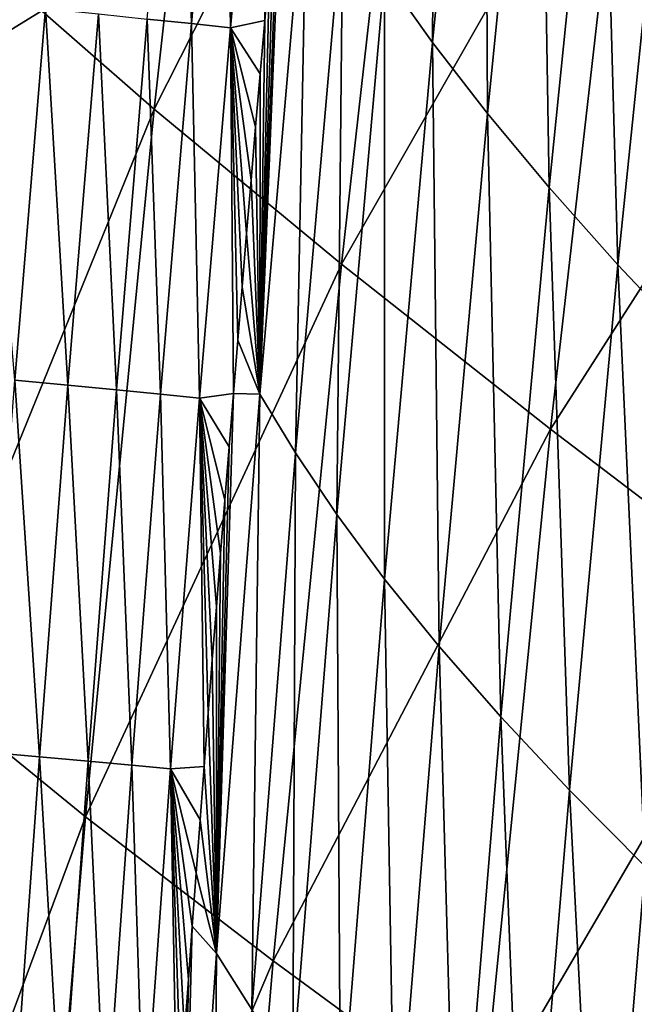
# Model space of a CAD drawing. Header units: millimetres. Extents: x -300 to 300, y -500 to 500.
# Tile 569 of 656: x -282 to -269, y 176 to 198. Entities that reach past the tile are written whole.
import ezdxf

# ---------------------------------------------------------------- set-up
doc = ezdxf.new("R2010")
doc.units = ezdxf.units.MM
doc.header["$LTSCALE"] = 81.481481
for name, color, linetype in [('20', 7, 'CONTINUOUS'), ('22', 7, 'CONTINUOUS'), ('25', 7, 'CONTINUOUS')]:
    doc.layers.add(name, color=color, linetype=linetype)

msp = doc.modelspace()

# ---------------------------------------------------------------- linework, layer by layer
at = {"layer": '20', "color": 7, "linetype": 'CONTINUOUS'}
for points in [[(-279.029, 195.805, 31.154), (-277.388, 210.597, 31.258), (-282.589, 198.919, 27.298), (-279.029, 195.805, 31.154)], [(-279.029, 195.805, 31.154), (-273.346, 207.035, 34.921), (-277.388, 210.597, 31.258), (-279.029, 195.805, 31.154)], [(-274.985, 192.463, 34.809), (-273.346, 207.035, 34.921), (-279.029, 195.805, 31.154), (-274.985, 192.463, 34.809)], [(-274.985, 192.463, 34.809), (-268.842, 203.232, 38.386), (-273.346, 207.035, 34.921), (-274.985, 192.463, 34.809)], [(-270.475, 188.9, 38.266), (-268.842, 203.232, 38.386), (-274.985, 192.463, 34.809), (-270.475, 188.9, 38.266)], [(-270.475, 188.9, 38.266), (-263.896, 199.194, 41.657), (-268.842, 203.232, 38.386), (-270.475, 188.9, 38.266)], [(-265.517, 185.12, 41.532), (-263.896, 199.194, 41.657), (-270.475, 188.9, 38.266), (-265.517, 185.12, 41.532)], [(-284.064, 183.434, 27.21), (-279.029, 195.805, 31.154), (-282.589, 198.919, 27.298), (-284.064, 183.434, 27.21)], [(-280.509, 180.533, 31.057), (-279.029, 195.805, 31.154), (-284.064, 183.434, 27.21), (-280.509, 180.533, 31.057)], [(-280.509, 180.533, 31.057), (-274.985, 192.463, 34.809), (-279.029, 195.805, 31.154), (-280.509, 180.533, 31.057)], [(-276.464, 177.424, 34.703), (-274.985, 192.463, 34.809), (-280.509, 180.533, 31.057), (-276.464, 177.424, 34.703)], [(-276.464, 177.424, 34.703), (-270.475, 188.9, 38.266), (-274.985, 192.463, 34.809), (-276.464, 177.424, 34.703)], [(-271.948, 174.112, 38.154), (-270.475, 188.9, 38.266), (-276.464, 177.424, 34.703), (-271.948, 174.112, 38.154)], [(-271.948, 174.112, 38.154), (-265.517, 185.12, 41.532), (-270.475, 188.9, 38.266), (-271.948, 174.112, 38.154)], [(-266.98, 170.604, 41.415), (-265.517, 185.12, 41.532), (-271.948, 174.112, 38.154), (-266.98, 170.604, 41.415)], [(-285.38, 167.45, 27.129), (-280.509, 180.533, 31.057), (-284.064, 183.434, 27.21), (-285.38, 167.45, 27.129)], [(-281.829, 164.774, 30.967), (-280.509, 180.533, 31.057), (-285.38, 167.45, 27.129), (-281.829, 164.774, 30.967)], [(-281.829, 164.774, 30.967), (-276.464, 177.424, 34.703), (-280.509, 180.533, 31.057), (-281.829, 164.774, 30.967)], [(-277.785, 161.91, 34.606), (-276.464, 177.424, 34.703), (-281.829, 164.774, 30.967), (-277.785, 161.91, 34.606)], [(-277.785, 161.91, 34.606), (-271.948, 174.112, 38.154), (-276.464, 177.424, 34.703), (-277.785, 161.91, 34.606)]]:
    msp.add_3dface(points, dxfattribs=at)
at = {"layer": '22', "color": 7, "linetype": 'CONTINUOUS'}
for points in [[(-274.057, 198.703, 13.992), (-272.94, 210.058, 13.973), (-273.02, 197.24, 15.545), (-274.057, 198.703, 13.992)], [(-273.02, 197.24, 15.545), (-272.94, 210.058, 13.973), (-271.898, 208.529, 15.541), (-273.02, 197.24, 15.545)], [(-273.02, 197.24, 15.545), (-271.898, 208.529, 15.541), (-271.839, 195.71, 17.103), (-273.02, 197.24, 15.545)], [(-271.839, 195.71, 17.103), (-271.898, 208.529, 15.541), (-270.712, 206.928, 17.112), (-271.839, 195.71, 17.103)], [(-271.839, 195.71, 17.103), (-270.712, 206.928, 17.112), (-270.507, 194.112, 18.665), (-271.839, 195.71, 17.103)], [(-270.507, 194.112, 18.665), (-270.712, 206.928, 17.112), (-269.376, 205.256, 18.686), (-270.507, 194.112, 18.665)], [(-270.507, 194.112, 18.665), (-269.376, 205.256, 18.686), (-269.022, 192.447, 20.227), (-270.507, 194.112, 18.665)], [(-269.022, 192.447, 20.227), (-269.376, 205.256, 18.686), (-267.887, 203.511, 20.259), (-269.022, 192.447, 20.227)], [(-269.022, 192.447, 20.227), (-267.887, 203.511, 20.259), (-267.381, 190.715, 21.786), (-269.022, 192.447, 20.227)], [(-275.727, 201.428, 10.891), (-276.748, 189.656, 10.938), (-276.229, 202.324, 9.728), (-275.727, 201.428, 10.891)], [(-276.229, 202.324, 9.728), (-276.748, 189.656, 10.938), (-276.333, 201.173, 9.732), (-276.229, 202.324, 9.728)], [(-276.748, 189.656, 10.938), (-275.727, 201.428, 10.891), (-275.983, 188.388, 12.473), (-276.748, 189.656, 10.938)], [(-275.983, 188.388, 12.473), (-275.727, 201.428, 10.891), (-274.957, 200.099, 12.441), (-275.983, 188.388, 12.473)], [(-276.333, 201.173, 9.732), (-276.748, 189.656, 10.938), (-276.437, 200.022, 9.737), (-276.333, 201.173, 9.732)], [(-276.437, 200.022, 9.737), (-276.748, 189.656, 10.938), (-276.54, 198.871, 9.741), (-276.437, 200.022, 9.737)], [(-275.983, 188.388, 12.473), (-274.957, 200.099, 12.441), (-275.088, 187.057, 14.01), (-275.983, 188.388, 12.473)], [(-275.088, 187.057, 14.01), (-274.957, 200.099, 12.441), (-274.057, 198.703, 13.992), (-275.088, 187.057, 14.01)], [(-276.54, 198.871, 9.741), (-276.748, 189.656, 10.938), (-276.641, 197.721, 9.745), (-276.54, 198.871, 9.741)], [(-275.088, 187.057, 14.01), (-274.057, 198.703, 13.992), (-274.056, 185.664, 15.55), (-275.088, 187.057, 14.01)], [(-274.056, 185.664, 15.55), (-274.057, 198.703, 13.992), (-273.02, 197.24, 15.545), (-274.056, 185.664, 15.55)], [(-276.641, 197.721, 9.745), (-276.748, 189.656, 10.938), (-276.741, 196.57, 9.75), (-276.641, 197.721, 9.745)], [(-274.056, 185.664, 15.55), (-273.02, 197.24, 15.545), (-272.88, 184.209, 17.095), (-274.056, 185.664, 15.55)], [(-272.88, 184.209, 17.095), (-273.02, 197.24, 15.545), (-271.839, 195.71, 17.103), (-272.88, 184.209, 17.095)], [(-276.741, 196.57, 9.75), (-276.748, 189.656, 10.938), (-276.841, 195.42, 9.754), (-276.741, 196.57, 9.75)], [(-272.88, 184.209, 17.095), (-271.839, 195.71, 17.103), (-271.552, 182.69, 18.646), (-272.88, 184.209, 17.095)], [(-271.552, 182.69, 18.646), (-271.839, 195.71, 17.103), (-270.507, 194.112, 18.665), (-271.552, 182.69, 18.646)], [(-276.841, 195.42, 9.754), (-276.748, 189.656, 10.938), (-276.939, 194.269, 9.758), (-276.841, 195.42, 9.754)], [(-276.939, 194.269, 9.758), (-276.748, 189.656, 10.938), (-277.036, 193.119, 9.762), (-276.939, 194.269, 9.758)], [(-271.552, 182.69, 18.646), (-270.507, 194.112, 18.665), (-270.07, 181.109, 20.198), (-271.552, 182.69, 18.646)], [(-270.07, 181.109, 20.198), (-270.507, 194.112, 18.665), (-269.022, 192.447, 20.227), (-270.07, 181.109, 20.198)], [(-277.036, 193.119, 9.762), (-276.748, 189.656, 10.938), (-277.132, 191.968, 9.766), (-277.036, 193.119, 9.762)], [(-270.07, 181.109, 20.198), (-269.022, 192.447, 20.227), (-268.433, 179.466, 21.747), (-270.07, 181.109, 20.198)], [(-268.433, 179.466, 21.747), (-269.022, 192.447, 20.227), (-267.381, 190.715, 21.786), (-268.433, 179.466, 21.747)], [(-277.132, 191.968, 9.766), (-276.748, 189.656, 10.938), (-277.227, 190.818, 9.77), (-277.132, 191.968, 9.766)], [(-277.227, 190.818, 9.77), (-276.748, 189.656, 10.938), (-277.321, 189.668, 9.775), (-277.227, 190.818, 9.77)], [(-276.748, 189.656, 10.938), (-277.685, 177.583, 10.983), (-277.321, 189.668, 9.775), (-276.748, 189.656, 10.938)], [(-277.321, 189.668, 9.775), (-277.685, 177.583, 10.983), (-277.415, 188.518, 9.779), (-277.321, 189.668, 9.775)], [(-277.685, 177.583, 10.983), (-276.748, 189.656, 10.938), (-276.925, 176.379, 12.504), (-277.685, 177.583, 10.983)], [(-276.925, 176.379, 12.504), (-276.748, 189.656, 10.938), (-275.983, 188.388, 12.473), (-276.925, 176.379, 12.504)], [(-277.415, 188.518, 9.779), (-277.685, 177.583, 10.983), (-277.507, 187.368, 9.783), (-277.415, 188.518, 9.779)], [(-276.925, 176.379, 12.504), (-275.983, 188.388, 12.473), (-276.035, 175.119, 14.026), (-276.925, 176.379, 12.504)], [(-276.035, 175.119, 14.026), (-275.983, 188.388, 12.473), (-275.088, 187.057, 14.01), (-276.035, 175.119, 14.026)], [(-277.507, 187.368, 9.783), (-277.685, 177.583, 10.983), (-277.598, 186.219, 9.786), (-277.507, 187.368, 9.783)], [(-276.035, 175.119, 14.026), (-275.088, 187.057, 14.01), (-275.008, 173.8, 15.554), (-276.035, 175.119, 14.026)], [(-275.008, 173.8, 15.554), (-275.088, 187.057, 14.01), (-274.056, 185.664, 15.55), (-275.008, 173.8, 15.554)], [(-277.598, 186.219, 9.786), (-277.685, 177.583, 10.983), (-277.688, 185.069, 9.79), (-277.598, 186.219, 9.786)], [(-275.008, 173.8, 15.554), (-274.056, 185.664, 15.55), (-273.836, 172.423, 17.087), (-275.008, 173.8, 15.554)], [(-273.836, 172.423, 17.087), (-274.056, 185.664, 15.55), (-272.88, 184.209, 17.095), (-273.836, 172.423, 17.087)], [(-277.688, 185.069, 9.79), (-277.685, 177.583, 10.983), (-277.777, 183.919, 9.794), (-277.688, 185.069, 9.79)], [(-273.836, 172.423, 17.087), (-272.88, 184.209, 17.095), (-272.513, 170.989, 18.627), (-273.836, 172.423, 17.087)], [(-272.513, 170.989, 18.627), (-272.88, 184.209, 17.095), (-271.552, 182.69, 18.646), (-272.513, 170.989, 18.627)], [(-277.777, 183.919, 9.794), (-277.685, 177.583, 10.983), (-277.865, 182.77, 9.798), (-277.777, 183.919, 9.794)], [(-277.865, 182.77, 9.798), (-277.685, 177.583, 10.983), (-277.952, 181.621, 9.802), (-277.865, 182.77, 9.798)], [(-272.513, 170.989, 18.627), (-271.552, 182.69, 18.646), (-271.034, 169.496, 20.169), (-272.513, 170.989, 18.627)], [(-271.034, 169.496, 20.169), (-271.552, 182.69, 18.646), (-270.07, 181.109, 20.198), (-271.034, 169.496, 20.169)], [(-277.952, 181.621, 9.802), (-277.685, 177.583, 10.983), (-278.038, 180.471, 9.806), (-277.952, 181.621, 9.802)], [(-271.034, 169.496, 20.169), (-270.07, 181.109, 20.198), (-269.4, 167.945, 21.71), (-271.034, 169.496, 20.169)], [(-269.4, 167.945, 21.71), (-270.07, 181.109, 20.198), (-268.433, 179.466, 21.747), (-269.4, 167.945, 21.71)], [(-278.038, 180.471, 9.806), (-277.685, 177.583, 10.983), (-278.123, 179.322, 9.809), (-278.038, 180.471, 9.806)], [(-278.123, 179.322, 9.809), (-277.685, 177.583, 10.983), (-278.208, 178.173, 9.813), (-278.123, 179.322, 9.809)], [(-269.4, 167.945, 21.71), (-268.433, 179.466, 21.747), (-267.608, 166.337, 23.245), (-269.4, 167.945, 21.71)], [(-277.685, 177.583, 10.983), (-278.539, 165.204, 11.025), (-278.208, 178.173, 9.813), (-277.685, 177.583, 10.983)], [(-278.208, 178.173, 9.813), (-278.539, 165.204, 11.025), (-278.291, 177.024, 9.817), (-278.208, 178.173, 9.813)], [(-278.539, 165.204, 11.025), (-277.685, 177.583, 10.983), (-277.784, 164.07, 12.532), (-278.539, 165.204, 11.025)], [(-277.784, 164.07, 12.532), (-277.685, 177.583, 10.983), (-276.925, 176.379, 12.504), (-277.784, 164.07, 12.532)], [(-278.291, 177.024, 9.817), (-278.539, 165.204, 11.025), (-278.374, 175.876, 9.82), (-278.291, 177.024, 9.817)]]:
    msp.add_3dface(points, dxfattribs=at)
at = {"layer": '25', "color": 7, "linetype": 'CONTINUOUS'}
for points in [[(-278.466, 205.742, 5.673), (-278.228, 197.65, 6.972), (-279.179, 197.749, 5.677), (-278.466, 205.742, 5.673)], [(-277.512, 205.635, 6.959), (-278.228, 197.65, 6.972), (-278.466, 205.742, 5.673), (-277.512, 205.635, 6.959)], [(-277.512, 205.635, 6.959), (-277.386, 197.56, 8.335), (-278.228, 197.65, 6.972), (-277.512, 205.635, 6.959)], [(-276.666, 205.539, 8.313), (-277.386, 197.56, 8.335), (-277.512, 205.635, 6.959), (-276.666, 205.539, 8.313)], [(-276.666, 205.539, 8.313), (-276.641, 197.721, 9.745), (-277.386, 197.56, 8.335), (-276.666, 205.539, 8.313)], [(-276.54, 198.871, 9.741), (-276.641, 197.721, 9.745), (-276.666, 205.539, 8.313), (-276.54, 198.871, 9.741)], [(-282.656, 197.191, 2.332), (-282.56, 198.313, 2.334), (-281.374, 197.974, 3.342), (-282.656, 197.191, 2.332)], [(-282.656, 197.191, 2.332), (-281.374, 197.974, 3.342), (-282.035, 189.956, 3.329), (-282.656, 197.191, 2.332)], [(-281.374, 197.974, 3.342), (-280.893, 189.848, 4.458), (-282.035, 189.956, 3.329), (-281.374, 197.974, 3.342)], [(-280.232, 197.858, 4.463), (-280.893, 189.848, 4.458), (-281.374, 197.974, 3.342), (-280.232, 197.858, 4.463)], [(-280.232, 197.858, 4.463), (-279.843, 189.747, 5.68), (-280.893, 189.848, 4.458), (-280.232, 197.858, 4.463)], [(-279.179, 197.749, 5.677), (-279.843, 189.747, 5.68), (-280.232, 197.858, 4.463), (-279.179, 197.749, 5.677)], [(-279.179, 197.749, 5.677), (-278.893, 189.654, 6.984), (-279.843, 189.747, 5.68), (-279.179, 197.749, 5.677)], [(-278.228, 197.65, 6.972), (-278.893, 189.654, 6.984), (-279.179, 197.749, 5.677), (-278.228, 197.65, 6.972)], [(-278.228, 197.65, 6.972), (-278.055, 189.571, 8.355), (-278.893, 189.654, 6.984), (-278.228, 197.65, 6.972)], [(-277.386, 197.56, 8.335), (-278.055, 189.571, 8.355), (-278.228, 197.65, 6.972), (-277.386, 197.56, 8.335)], [(-276.641, 197.721, 9.745), (-276.741, 196.57, 9.75), (-277.386, 197.56, 8.335), (-276.641, 197.721, 9.745)], [(-277.386, 197.56, 8.335), (-277.321, 189.668, 9.775), (-278.055, 189.571, 8.355), (-277.386, 197.56, 8.335)], [(-276.741, 196.57, 9.75), (-276.841, 195.42, 9.754), (-277.386, 197.56, 8.335), (-276.741, 196.57, 9.75)], [(-276.841, 195.42, 9.754), (-276.939, 194.269, 9.758), (-277.386, 197.56, 8.335), (-276.841, 195.42, 9.754)], [(-276.939, 194.269, 9.758), (-277.036, 193.119, 9.762), (-277.386, 197.56, 8.335), (-276.939, 194.269, 9.758)], [(-277.036, 193.119, 9.762), (-277.132, 191.968, 9.766), (-277.386, 197.56, 8.335), (-277.036, 193.119, 9.762)], [(-277.132, 191.968, 9.766), (-277.227, 190.818, 9.77), (-277.386, 197.56, 8.335), (-277.132, 191.968, 9.766)], [(-277.227, 190.818, 9.77), (-277.321, 189.668, 9.775), (-277.386, 197.56, 8.335), (-277.227, 190.818, 9.77)], [(-282.035, 189.956, 3.329), (-281.508, 181.83, 4.453), (-282.649, 181.931, 3.316), (-282.035, 189.956, 3.329)], [(-280.893, 189.848, 4.458), (-281.508, 181.83, 4.453), (-282.035, 189.956, 3.329), (-280.893, 189.848, 4.458)], [(-280.893, 189.848, 4.458), (-280.458, 181.736, 5.683), (-281.508, 181.83, 4.453), (-280.893, 189.848, 4.458)], [(-279.843, 189.747, 5.68), (-280.458, 181.736, 5.683), (-280.893, 189.848, 4.458), (-279.843, 189.747, 5.68)], [(-279.843, 189.747, 5.68), (-279.511, 181.65, 6.994), (-280.458, 181.736, 5.683), (-279.843, 189.747, 5.68)], [(-278.893, 189.654, 6.984), (-279.511, 181.65, 6.994), (-279.843, 189.747, 5.68), (-278.893, 189.654, 6.984)], [(-278.893, 189.654, 6.984), (-278.676, 181.572, 8.374), (-279.511, 181.65, 6.994), (-278.893, 189.654, 6.984)], [(-278.055, 189.571, 8.355), (-278.676, 181.572, 8.374), (-278.893, 189.654, 6.984), (-278.055, 189.571, 8.355)], [(-278.055, 189.571, 8.355), (-277.952, 181.621, 9.802), (-278.676, 181.572, 8.374), (-278.055, 189.571, 8.355)], [(-277.321, 189.668, 9.775), (-277.415, 188.518, 9.779), (-278.055, 189.571, 8.355), (-277.321, 189.668, 9.775)], [(-277.415, 188.518, 9.779), (-277.507, 187.368, 9.783), (-278.055, 189.571, 8.355), (-277.415, 188.518, 9.779)], [(-277.507, 187.368, 9.783), (-277.598, 186.219, 9.786), (-278.055, 189.571, 8.355), (-277.507, 187.368, 9.783)], [(-277.598, 186.219, 9.786), (-277.688, 185.069, 9.79), (-278.055, 189.571, 8.355), (-277.598, 186.219, 9.786)], [(-277.688, 185.069, 9.79), (-277.777, 183.919, 9.794), (-278.055, 189.571, 8.355), (-277.688, 185.069, 9.79)], [(-277.777, 183.919, 9.794), (-277.865, 182.77, 9.798), (-278.055, 189.571, 8.355), (-277.777, 183.919, 9.794)], [(-277.865, 182.77, 9.798), (-277.952, 181.621, 9.802), (-278.055, 189.571, 8.355), (-277.865, 182.77, 9.798)], [(-281.508, 181.83, 4.453), (-282.077, 173.804, 4.447), (-282.649, 181.931, 3.316), (-281.508, 181.83, 4.453)], [(-281.508, 181.83, 4.453), (-281.029, 173.717, 5.685), (-282.077, 173.804, 4.447), (-281.508, 181.83, 4.453)], [(-280.458, 181.736, 5.683), (-281.029, 173.717, 5.685), (-281.508, 181.83, 4.453), (-280.458, 181.736, 5.683)], [(-280.458, 181.736, 5.683), (-280.084, 173.636, 7.004), (-281.029, 173.717, 5.685), (-280.458, 181.736, 5.683)], [(-279.511, 181.65, 6.994), (-280.084, 173.636, 7.004), (-280.458, 181.736, 5.683), (-279.511, 181.65, 6.994)], [(-279.511, 181.65, 6.994), (-279.253, 173.564, 8.391), (-280.084, 173.636, 7.004), (-279.511, 181.65, 6.994)], [(-278.676, 181.572, 8.374), (-279.253, 173.564, 8.391), (-279.511, 181.65, 6.994), (-278.676, 181.572, 8.374)], [(-278.676, 181.572, 8.374), (-278.536, 173.579, 9.827), (-279.253, 173.564, 8.391), (-278.676, 181.572, 8.374)], [(-277.952, 181.621, 9.802), (-278.038, 180.471, 9.806), (-278.676, 181.572, 8.374), (-277.952, 181.621, 9.802)], [(-278.038, 180.471, 9.806), (-278.123, 179.322, 9.809), (-278.676, 181.572, 8.374), (-278.038, 180.471, 9.806)], [(-278.123, 179.322, 9.809), (-278.208, 178.173, 9.813), (-278.676, 181.572, 8.374), (-278.123, 179.322, 9.809)], [(-278.208, 178.173, 9.813), (-278.291, 177.024, 9.817), (-278.676, 181.572, 8.374), (-278.208, 178.173, 9.813)], [(-278.291, 177.024, 9.817), (-278.374, 175.876, 9.82), (-278.676, 181.572, 8.374), (-278.291, 177.024, 9.817)], [(-278.374, 175.876, 9.82), (-278.455, 174.727, 9.824), (-278.676, 181.572, 8.374), (-278.374, 175.876, 9.82)], [(-278.455, 174.727, 9.824), (-278.536, 173.579, 9.827), (-278.676, 181.572, 8.374), (-278.455, 174.727, 9.824)]]:
    msp.add_3dface(points, dxfattribs=at)

doc.saveas('drawing.dxf')
